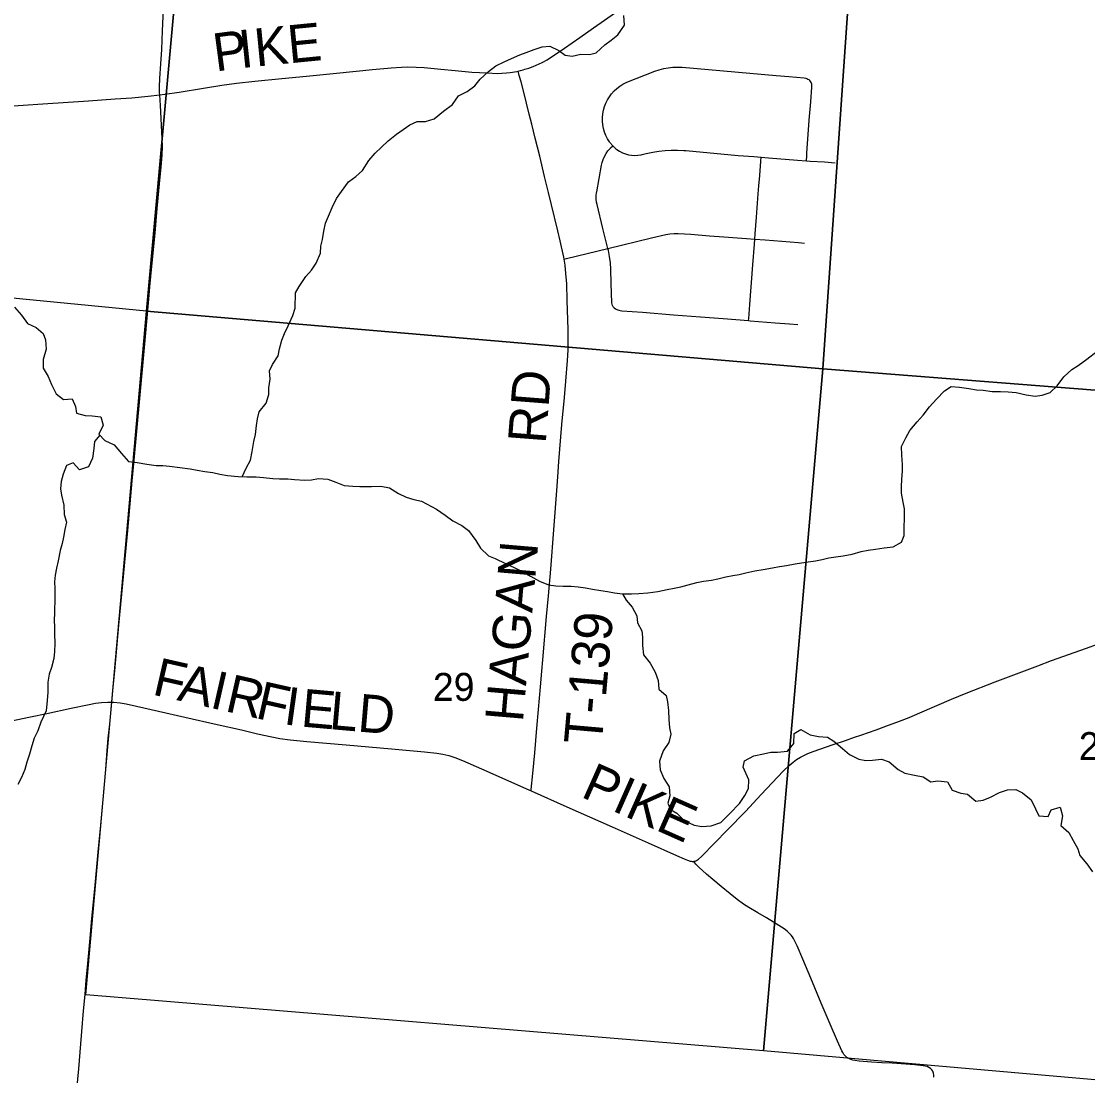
# Model space of a CAD drawing. Extents: x 0 to 1134, y 0 to 440.
# Drawn here: x 384.12 to 432.06, y 62.84 to 110.26 of the extents above; entities that cross this region are included whole.
import ezdxf

# ---------------------------------------------------------------- set-up
doc = ezdxf.new("R2010")
doc.units = 0
for name, color, linetype in [('GM_X_County_Road', 7, 'Continuous'), ('GM_X_County_Road_Text', 7, 'Continuous'), ('GM_X_Minor_River', 7, 'Continuous'), ('GM_X_Section', 7, 'Continuous'), ('GM_X_Section_Text', 7, 'Continuous'), ('GM_X_Township_Road', 7, 'Continuous'), ('GM_X_Township_Road_Text', 7, 'Continuous')]:
    doc.layers.add(name, color=color, linetype=linetype)

msp = doc.modelspace()

# ---------------------------------------------------------------- linework, layer by layer
at = {"layer": 'GM_X_County_Road'}
for points in [[(406.45, 108.022), (406.552, 108.046), (406.674, 108.078), (406.757, 108.103), (406.931, 108.159), (407.13, 108.233), (407.528, 108.407), (407.761, 108.534), (408.538, 109.057), (409.223, 109.539), (409.832, 109.968), (410.825, 110.662)], [(390.339, 106.954), (390.561, 106.979), (391.205, 107.075), (392.308, 107.257), (393.137, 107.392), (393.784, 107.48), (394.618, 107.571), (395.823, 107.688), (396.937, 107.796), (398.142, 107.917), (399.162, 108.017), (399.904, 108.091), (400.739, 108.171), (401.205, 108.202), (401.485, 108.21), (401.859, 108.202), (402.232, 108.176), (402.975, 108.106), (403.623, 108.045), (404.365, 107.977), (405.051, 107.937), (405.522, 107.916), (405.712, 107.921), (405.923, 107.937), (406.089, 107.957), (406.388, 108.009), (406.45, 108.022)], [(369.927, 107.364), (370.221, 107.337), (370.355, 107.327), (370.916, 107.279), (372.634, 107.119), (374.861, 106.923), (375.697, 106.853), (376.44, 106.796), (377.832, 106.695), (378.483, 106.655), (380.157, 106.552), (381.738, 106.447), (382.482, 106.409), (382.853, 106.406), (383.318, 106.424), (385.084, 106.542), (387.129, 106.691), (388.337, 106.772), (389.08, 106.826), (389.822, 106.892), (390.339, 106.954)], [(407.035, 75.647), (408.633, 74.937), (410.676, 74.027), (412.295, 73.309), (413.571, 72.742), (413.914, 72.592), (414.068, 72.53), (414.178, 72.495), (414.231, 72.482), (414.277, 72.478), (414.324, 72.478), (414.347, 72.481), (414.367, 72.483), (414.411, 72.495), (414.471, 72.521), (414.553, 72.574), (414.697, 72.697), (415.279, 73.293), (415.867, 73.894), (416.679, 74.729), (417.376, 75.48), (418.368, 76.539), (418.63, 76.786), (418.81, 76.938), (418.963, 77.054), (419.14, 77.163), (419.298, 77.247), (419.477, 77.328), (419.713, 77.414), (420.607, 77.73), (421.166, 77.92), (421.568, 78.059), (421.85, 78.155), (422.207, 78.281), (422.55, 78.402), (422.987, 78.557), (423.597, 78.782), (424.029, 78.953), (424.515, 79.153), (425.927, 79.77), (426.598, 80.052), (427.9, 80.558), (429.818, 81.281), (430.43, 81.508), (431.746, 81.98), (432.757, 82.341)], [(380.697, 78.176), (380.797, 78.196), (381.798, 78.409), (384.534, 78.983), (385.265, 79.132), (386.357, 79.37), (387.086, 79.526), (387.452, 79.591), (387.727, 79.626), (388.004, 79.642), (388.18, 79.637)], [(388.18, 79.637), (388.281, 79.634), (388.557, 79.605), (388.832, 79.561), (389.287, 79.467), (390.287, 79.242), (391.466, 78.965), (392.921, 78.633), (394.012, 78.39), (394.738, 78.221), (395.375, 78.078), (395.743, 78.012), (396.205, 77.947), (396.947, 77.867), (398.712, 77.717), (400.755, 77.54), (402.24, 77.407), (402.795, 77.349), (403.069, 77.305), (403.338, 77.238), (403.602, 77.151), (403.947, 77.016), (404.8, 76.639), (406.929, 75.694), (407.035, 75.647)]]:
    msp.add_lwpolyline(points, dxfattribs=at)
at = {"layer": 'GM_X_Minor_River'}
for points in [[(394.043, 89.781), (394.22, 90.17), (394.418, 90.52), (394.49, 90.906), (394.564, 91.36), (394.636, 91.677), (394.686, 92.086), (394.735, 92.381), (394.807, 92.698), (395.13, 93.092), (395.237, 93.477), (395.24, 93.773), (395.302, 94.17), (395.272, 94.534), (395.412, 94.828), (395.655, 95.223), (395.727, 95.529), (395.834, 95.925), (395.951, 96.219), (396.114, 96.558), (396.324, 97.033), (396.43, 97.362), (396.438, 98.043), (396.612, 98.337), (396.901, 98.777), (397.154, 99.069), (397.373, 99.385), (397.572, 99.826), (397.587, 100.155), (397.659, 100.45), (397.709, 100.824), (397.792, 101.176), (397.932, 101.504), (398.096, 101.888), (398.282, 102.284), (398.513, 102.61), (398.825, 103.039), (399.156, 103.285), (399.455, 103.554), (399.732, 104.005), (400.02, 104.331), (400.307, 104.6), (400.605, 104.892), (400.983, 105.183), (401.28, 105.396), (401.578, 105.608), (401.908, 105.752), (402.283, 105.747), (402.681, 105.879), (403.093, 106.215), (403.494, 106.517), (403.771, 106.911), (404.159, 107.1), (404.502, 107.357), (404.744, 107.661), (405.111, 108.009), (405.443, 108.255), (405.82, 108.432), (406.15, 108.587), (406.527, 108.753), (406.811, 108.863), (407.176, 108.995), (407.529, 109.116), (407.881, 109.146), (408.275, 108.948), (408.567, 108.74), (408.873, 108.69), (409.271, 108.777), (409.656, 108.772), (409.963, 108.848), (410.353, 109.195), (410.64, 109.419), (410.937, 109.654), (411.226, 110.083), (411.197, 110.515)], [(383.81, 97.403), (384.123, 97.047), (384.39, 96.669), (384.785, 96.493), (385.099, 96.217), (385.209, 95.931), (385.226, 95.51), (385.096, 95.046), (385.102, 94.659), (385.325, 94.281), (385.479, 93.927), (385.678, 93.504), (386.015, 93.25), (386.401, 93.279), (386.555, 92.936), (386.597, 92.64), (386.992, 92.533), (387.298, 92.518), (387.695, 92.479), (387.792, 92.091), (387.606, 91.696), (387.874, 91.408), (388.291, 91.21), (388.615, 90.819), (388.94, 90.463), (389.325, 90.413), (389.755, 90.339), (390.185, 90.288), (390.48, 90.285), (390.774, 90.247), (391.238, 90.196), (391.703, 90.133), (392.019, 90.072), (392.359, 90.011), (392.721, 89.962), (393.038, 89.901), (393.389, 89.84), (393.864, 89.788), (394.25, 89.772), (394.68, 89.767), (395.009, 89.74), (395.417, 89.701), (395.723, 89.686), (396.097, 89.681), (396.403, 89.655), (396.856, 89.627), (397.162, 89.634), (397.469, 89.699), (397.888, 89.671), (398.249, 89.541), (398.633, 89.377), (399.018, 89.35), (399.335, 89.335), (399.857, 89.34), (400.277, 89.357), (400.662, 89.284), (401.078, 89.018), (401.416, 88.855), (401.766, 88.759), (402.105, 88.676), (402.781, 88.326), (403.175, 88.049), (403.512, 87.795), (403.918, 87.585), (404.221, 87.365), (404.544, 86.918), (404.755, 86.563), (405.114, 86.218), (405.419, 86.1), (405.881, 85.879), (406.309, 85.68), (406.715, 85.471), (407.008, 85.308), (407.413, 85.087), (407.819, 84.923)], [(407.819, 84.923), (408.147, 84.873), (408.476, 84.858), (408.839, 84.854), (409.145, 84.827), (409.484, 84.789), (409.79, 84.728), (410.163, 84.667), (410.469, 84.618), (410.786, 84.557), (411.136, 84.507), (411.545, 84.514), (411.874, 84.521), (412.282, 84.55), (412.737, 84.624), (413.157, 84.71), (413.464, 84.774), (413.771, 84.828), (414.101, 84.914), (414.477, 85.024), (414.783, 85.077), (415.147, 85.129), (415.431, 85.182), (415.784, 85.269), (416.102, 85.333), (416.386, 85.387), (416.693, 85.463), (417.091, 85.549), (417.466, 85.601), (417.886, 85.675), (418.205, 85.74), (418.511, 85.782), (418.909, 85.868), (419.386, 85.941), (419.818, 85.993), (420.125, 86.057), (420.421, 86.133), (420.727, 86.175), (421.057, 86.228), (421.466, 86.303), (421.875, 86.411), (422.182, 86.476), (422.523, 86.517), (422.909, 86.58), (423.318, 86.621), (423.684, 86.832), (423.812, 87.138), (423.806, 87.547), (423.821, 87.865), (423.816, 88.331), (423.762, 88.628), (423.688, 89.038), (423.692, 89.333), (423.707, 89.651), (423.735, 90.038), (423.727, 90.322), (423.698, 90.743), (423.692, 91.141), (423.878, 91.525), (424.063, 91.864), (424.397, 92.246), (424.661, 92.55), (424.938, 92.922), (425.26, 93.27), (425.616, 93.641), (425.913, 93.842), (426.287, 93.803), (426.706, 93.753), (427.057, 93.691), (427.351, 93.665), (427.759, 93.615), (428.133, 93.61), (428.484, 93.594), (428.835, 93.567), (429.288, 93.46), (429.695, 93.409), (430.013, 93.44), (430.366, 93.56), (430.687, 93.863), (430.987, 94.269), (431.343, 94.606), (431.629, 94.784), (432.017, 95.063), (432.476, 95.422)], [(387.646, 91.652), (387.409, 91.357), (387.371, 91.05), (387.32, 90.619), (387.134, 90.224), (386.735, 90.092), (386.444, 90.403), (386.148, 90.281), (385.996, 89.897), (385.913, 89.568), (385.874, 89.239), (385.928, 88.954), (386.024, 88.498), (386.042, 88.077), (386.151, 87.735), (386.079, 87.406), (386.018, 87.066), (385.946, 86.771), (385.863, 86.454), (385.766, 86.001), (385.694, 85.672), (385.634, 85.354), (385.607, 85.048), (385.615, 84.752), (385.621, 84.354), (385.613, 83.661), (385.597, 83.309), (385.605, 83.024), (385.601, 82.717), (385.618, 82.285), (385.602, 81.922), (385.576, 81.604), (385.469, 81.196), (385.374, 80.902), (385.313, 80.539), (385.308, 80.095), (385.28, 79.72), (385.229, 79.255), (384.996, 78.746), (384.855, 78.35), (384.692, 78.023), (384.586, 77.683), (384.49, 77.298), (384.361, 76.935), (384.267, 76.618), (384.126, 76.245), (383.963, 75.94)], [(411.146, 84.507), (411.303, 84.232), (411.571, 83.911), (411.793, 83.522), (411.823, 83.214), (412.012, 82.848), (412.042, 82.564), (412.049, 82.189), (412.089, 81.768), (412.379, 81.389), (412.612, 80.988), (412.744, 80.611), (412.773, 80.225), (413.11, 79.936), (413.163, 79.651), (413.215, 79.264), (413.221, 78.866), (413.25, 78.491), (413.315, 78.206), (413.231, 77.832), (412.965, 77.449), (412.801, 76.984), (412.841, 76.597), (413.007, 76.209), (413.24, 75.831), (413.269, 75.433), (413.186, 75.093), (413.296, 74.807), (413.588, 74.644), (413.913, 74.311), (414.364, 74.112), (414.704, 74.051), (415.135, 74.08), (415.556, 74.234), (415.969, 74.627), (416.406, 75.076), (416.637, 75.449), (416.811, 75.753), (416.827, 76.14), (416.562, 76.711), (416.634, 77.006), (417.045, 77.228), (417.477, 77.314), (417.818, 77.389), (418.113, 77.397), (418.567, 77.437), (418.843, 77.775), (418.86, 78.229), (419.157, 78.408), (419.574, 78.164), (419.947, 78.102), (420.355, 78.063), (420.647, 77.889), (421.04, 77.555), (421.354, 77.29), (421.76, 77.069), (422.077, 77.019), (422.383, 77.038), (422.78, 77.079), (423.131, 76.961), (423.535, 76.615), (423.838, 76.441), (424.268, 76.356), (424.653, 76.283), (425.002, 76.063), (425.32, 76.104), (425.75, 76.054), (425.961, 75.687), (426.356, 75.546), (426.65, 75.497), (427.032, 75.185), (427.35, 75.227), (427.692, 75.371), (428.091, 75.57), (428.444, 75.691), (428.83, 75.709), (429.123, 75.569), (429.516, 75.246), (429.704, 74.846), (429.858, 74.526), (430.278, 74.498), (430.417, 74.792), (430.816, 74.923), (430.924, 74.524), (430.851, 74.093), (431.21, 73.782), (431.41, 73.416), (431.62, 73.049), (431.707, 72.741), (432.02, 72.374), (432.277, 72.007)]]:
    msp.add_lwpolyline(points, dxfattribs=at)
at = {"layer": 'GM_X_Section'}
for points in [[(391.97, 126.316), (392.378, 126.276), (389.737, 97.223), (359.621, 100.142), (362.32, 129.251)], [(392.378, 126.276), (421.82, 123.821), (422.172, 123.805), (420.142, 94.628), (389.737, 97.223)], [(422.172, 123.805), (452.262, 121.34), (452.931, 121.284), (450.756, 92.234), (420.142, 94.628)], [(389.737, 97.223), (420.142, 94.628), (417.486, 63.962), (387.011, 66.478)], [(420.142, 94.628), (450.756, 92.234), (448.14, 61.283), (417.486, 63.962)]]:
    msp.add_lwpolyline(points, close=True, dxfattribs=at)
at = {"layer": 'GM_X_Township_Road'}
for points in [[(390.339, 106.954), (390.334, 107.039), (390.328, 107.319), (390.344, 107.692), (390.384, 108.344), (390.426, 108.994), (390.466, 109.831), (390.515, 111.136)], [(408.513, 99.568), (408.498, 99.655), (408.34, 100.383), (408.232, 100.837), (407.947, 102.013), (407.816, 102.557), (407.641, 103.282), (407.419, 104.188), (407.222, 105.003), (407.062, 105.636), (406.946, 106.088), (406.7, 107.081), (406.581, 107.532), (406.504, 107.824), (406.45, 108.022)], [(410.701, 104.66), (410.569, 104.812), (410.554, 104.835), (410.468, 104.976), (410.395, 105.126), (410.336, 105.281), (410.291, 105.441), (410.261, 105.604), (410.246, 105.769), (410.246, 105.936), (410.261, 106.101), (410.291, 106.264), (410.336, 106.424), (410.395, 106.58), (410.468, 106.729), (410.554, 106.871), (410.653, 107.004), (410.764, 107.128), (410.885, 107.241), (411.016, 107.343), (411.156, 107.433), (411.304, 107.509), (411.343, 107.527), (412.595, 108.014), (412.793, 108.08), (412.996, 108.132), (413.203, 108.169), (413.412, 108.191), (413.622, 108.199), (413.832, 108.191), (418.057, 107.819), (418.624, 107.775), (419.312, 107.716), (419.378, 107.701), (419.431, 107.681), (419.475, 107.658), (419.516, 107.638), (419.563, 107.594)], [(419.411, 103.989), (419.427, 104.215), (419.435, 104.323), (419.538, 105.808), (419.605, 106.645), (419.648, 107.3), (419.653, 107.4), (419.648, 107.44), (419.639, 107.478), (419.623, 107.515), (419.598, 107.55), (419.563, 107.594)], [(388.18, 79.637), (388.247, 80.314), (388.316, 81.056), (388.504, 83.098), (388.627, 84.49), (388.796, 86.253), (388.899, 87.366), (389.103, 89.593), (389.187, 90.521), (389.303, 91.821), (389.625, 95.254), (389.703, 96.089), (389.849, 97.758), (389.899, 98.315), (389.942, 98.778), (390.062, 99.983), (390.126, 100.726), (390.177, 101.283), (390.23, 101.839), (390.333, 102.953), (390.407, 103.695), (390.454, 104.251), (390.463, 104.621), (390.449, 104.992), (390.365, 106.481), (390.339, 106.954)], [(410.484, 100.041), (410.344, 100.581), (410.264, 100.946), (410, 102.017), (409.98, 102.12), (409.965, 102.266), (409.965, 102.413), (409.98, 102.56), (409.986, 102.598), (410.199, 103.792), (410.225, 103.911), (410.27, 104.051), (410.328, 104.185), (410.401, 104.312), (410.486, 104.432), (410.582, 104.542), (410.605, 104.564), (410.701, 104.66)], [(410.701, 104.66), (410.844, 104.526), (410.889, 104.492), (411.009, 104.414), (411.137, 104.349), (411.271, 104.298), (411.409, 104.261), (411.551, 104.238), (411.694, 104.231), (411.837, 104.238), (411.979, 104.261), (412.028, 104.272), (412.212, 104.319), (412.503, 104.382), (412.779, 104.426), (413.058, 104.456), (413.337, 104.471), (413.617, 104.471), (413.897, 104.456), (413.985, 104.448), (416.339, 104.231), (417.047, 104.175), (417.378, 104.15)], [(417.094, 100.463), (417.113, 100.705), (417.171, 101.453), (417.233, 102.294), (417.249, 102.501), (417.279, 102.863), (417.314, 103.328), (417.364, 103.974), (417.378, 104.15)], [(417.378, 104.15), (417.703, 104.124), (419.013, 104.019), (419.411, 103.989)], [(419.411, 103.989), (419.575, 103.977), (420.231, 103.935), (420.699, 103.898)], [(410.484, 100.041), (412.453, 100.521), (413.089, 100.676), (413.274, 100.709), (413.463, 100.723), (413.652, 100.722), (414.211, 100.681), (415.048, 100.616), (415.7, 100.569), (416.723, 100.489), (417.094, 100.463)], [(416.81, 96.799), (416.816, 96.888), (416.867, 97.524), (417.006, 99.302), (417.076, 100.238), (417.094, 100.463)], [(417.094, 100.463), (417.56, 100.43), (418.675, 100.346), (419.048, 100.32), (419.328, 100.29)], [(408.513, 99.568), (408.622, 99.594), (410.484, 100.041)], [(410.771, 97.371), (410.73, 97.42), (410.696, 97.478), (410.676, 97.538), (410.666, 97.598), (410.636, 98.467), (410.617, 99.12), (410.599, 99.399), (410.563, 99.676), (410.507, 99.95), (410.484, 100.041)], [(407.513, 81.027), (407.56, 81.54), (407.73, 83.491), (407.81, 84.421), (407.914, 85.628), (408.053, 87.395), (408.2, 89.348), (408.247, 90), (408.282, 90.464), (408.374, 91.576), (408.421, 92.133), (408.528, 93.339), (408.588, 94.082), (408.673, 95.01), (408.7, 95.474), (408.707, 95.846), (408.695, 96.405), (408.657, 97.71), (408.633, 98.456), (408.602, 98.92), (408.56, 99.289), (408.513, 99.568)], [(410.771, 97.371), (410.828, 97.332), (410.891, 97.298), (410.977, 97.266), (411.04, 97.248), (411.106, 97.236), (412.038, 97.172), (413.436, 97.061), (414.648, 96.969), (415.673, 96.893), (416.81, 96.799)], [(416.81, 96.799), (416.884, 96.793), (418.002, 96.701), (418.654, 96.653), (419.019, 96.619)], [(407.035, 75.647), (407.041, 75.708), (407.114, 76.429), (407.196, 77.358), (407.291, 78.474), (407.364, 79.31), (407.449, 80.332), (407.513, 81.027)], [(386.618, 62.224), (386.694, 63.153), (386.791, 64.267), (386.836, 64.824), (386.914, 65.752), (386.979, 66.495), (387.029, 67.138), (387.104, 67.886), (387.16, 68.536), (387.221, 69.185), (387.275, 69.741), (387.436, 71.411), (387.573, 72.896), (387.687, 74.102), (387.826, 75.586), (387.91, 76.608), (387.964, 77.254), (388.027, 78.017), (388.091, 78.648), (388.166, 79.481), (388.18, 79.637)], [(425.134, 62.777), (425.133, 62.869), (425.118, 62.957), (425.092, 63.038), (425.045, 63.11), (424.986, 63.168), (424.916, 63.215), (424.835, 63.249), (424.749, 63.274), (424.658, 63.291), (424.286, 63.324), (423.264, 63.397), (422.799, 63.424), (422.334, 63.451), (421.775, 63.499), (421.587, 63.525), (421.495, 63.545), (421.402, 63.573), (421.315, 63.613), (421.233, 63.661), (421.161, 63.725), (421.098, 63.798), (421.044, 63.877), (420.997, 63.961), (420.809, 64.39), (420.485, 65.163), (420.081, 66.105), (419.611, 67.221), (419.245, 68.078), (418.994, 68.677), (418.876, 68.928), (418.833, 69.009), (418.784, 69.086), (418.729, 69.156), (418.669, 69.222), (418.538, 69.341), (418.404, 69.439), (417.938, 69.739), (417.622, 69.935), (417.221, 70.171), (416.815, 70.399), (416.579, 70.55), (416.303, 70.76), (415.981, 71.017), (415.571, 71.351), (415.197, 71.658), (414.92, 71.906), (414.575, 72.218), (414.493, 72.297), (414.442, 72.35), (414.397, 72.409), (414.347, 72.481)]]:
    msp.add_lwpolyline(points, dxfattribs=at)

# ---------------------------------------------------------------- texts
at = {"layer": 'GM_X_County_Road_Text'}
for s, height, rotation, p in [('P', 1.705, 7.5311, (392.851, 108)), ('I', 1.705, 6.0648, (393.98, 108.15)), ('K', 1.705, 5.637, (394.672, 108.223)), ('E', 1.705, 5.5993, (396.165, 108.37)), ('F', 1.705, 347.1566, (389.955, 79.992)), ('A', 1.705, 347.1557, (391.076, 79.736)), ('I', 1.705, 347.1528, (392.539, 79.402)), ('R', 1.705, 347.1626, (393.222, 79.247)), ('F', 1.705, 347.3404, (394.592, 78.934)), ('I', 1.705, 352.0602, (395.865, 78.655)), ('E', 1.705, 354.9353, (396.651, 78.548)), ('L', 1.705, 354.9784, (397.922, 78.435)), ('D', 1.705, 355.1452, (399.198, 78.323)), ('PIKE', 1.7045, 336.0691, (409.22, 75.403))]:
    msp.add_text(s, height=height, rotation=rotation, dxfattribs=at).set_placement(p)
at = {"layer": 'GM_X_Section_Text'}
for s, p in [('29', (402.619, 79.699)), ('23', (431.657, 77.036))]:
    msp.add_text(s, height=1.2557, rotation=0, dxfattribs=at).set_placement(p)
at = {"layer": 'GM_X_Township_Road_Text'}
for s, rotation, p in [('RD', 85.564, (407.688, 91.236)), ('HAGAN', 85.0956, (406.663, 78.713)), ('T-139', 84.9601, (410.205, 77.687))]:
    msp.add_text(s, height=1.7045, rotation=rotation, dxfattribs=at).set_placement(p)

doc.saveas('drawing.dxf')
